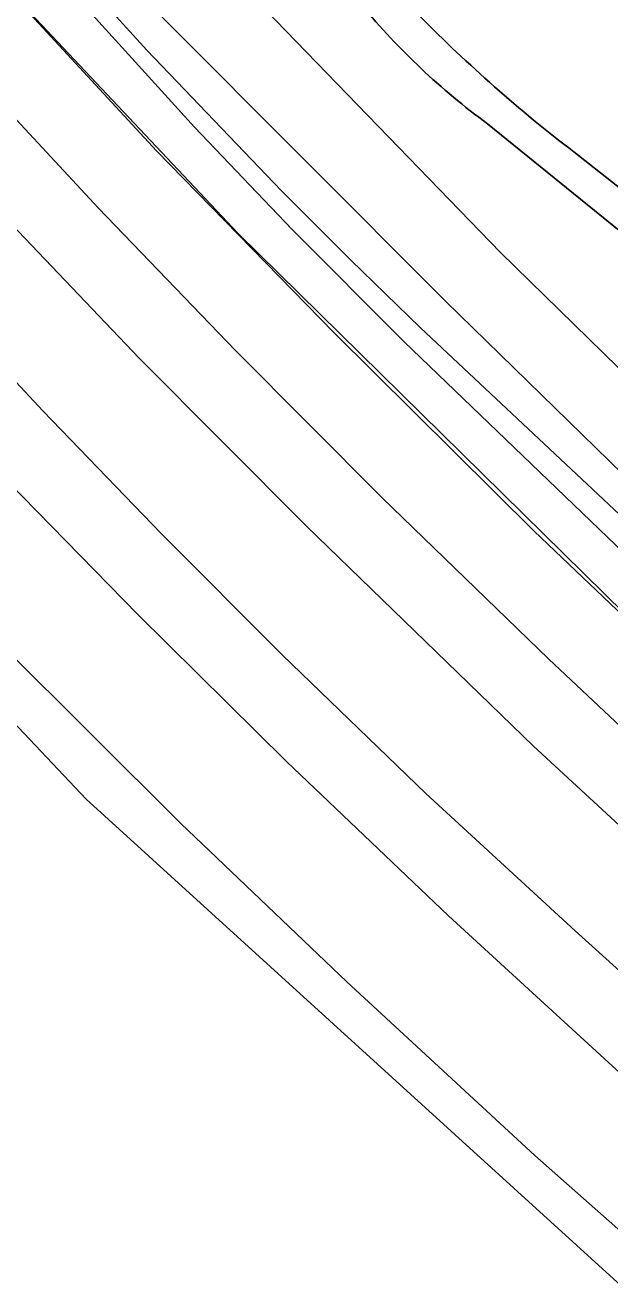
# Model space of a CAD drawing. Extents: x 160304 to 160955, y 383684 to 384161.
# Drawn here: x 160428.2 to 160461.4, y 383850.6 to 383922.3 of the extents above; entities that cross this region are included whole.
import ezdxf

# ---------------------------------------------------------------- set-up
doc = ezdxf.new("R2010")
doc.units = 0
for name, color, linetype in [('IMGEO_Geluidsscherm', 7, 'Continuous'), ('IMGEO_Greppel_droge_sloot', 7, 'Continuous'), ('IMGEO_Groenvoorziening', 7, 'Continuous'), ('IMGEO_Hek', 7, 'Continuous'), ('IMGEO_Spoor', 7, 'Continuous'), ('IMGEO_Spoorbaan_halfverhard', 7, 'Continuous'), ('IMGEO_Struiken', 7, 'Continuous'), ('IMGEO_Voetpad_halfverhard', 7, 'Continuous')]:
    doc.layers.add(name, color=color, linetype=linetype)

msp = doc.modelspace()

# ---------------------------------------------------------------- linework, layer by layer
at = {"layer": 'IMGEO_Geluidsscherm'}
msp.add_lwpolyline([(160532.965, 383835.794), (160524.208, 383842.242), (160516.48, 383848.218), (160504.342, 383854.008), (160502.065, 383855.121), (160500.987, 383855.648), (160499.54, 383856.355), (160497.873, 383856.993), (160493.866, 383860.313), (160489.763, 383863.615), (160481.88, 383870.53), (160475.118, 383876.626), (160468.512, 383882.748), (160457.11, 383893.602), (160445.741, 383904.876), (160435.689, 383915.177), (160424.587, 383927.186), (160411.48, 383942.031)], dxfattribs=at)
at = {"layer": 'IMGEO_Greppel_droge_sloot'}
for points in [[(160500, 383868.292), (160499.844, 383868.426), (160491.37, 383875.548), (160482.322, 383883.58), (160480.673, 383885.044), (160471.059, 383893.924), (160455.21, 383909.411), (160438.969, 383926.193), (160430.579, 383935.188), (160416.266, 383951.788), (160406.97, 383963.092), (160389.971, 383983.164), (160382.21, 383992.911), (160376.565, 384000), (160374.735, 384002.298), (160368.404, 384010.249), (160347.988, 384037.853)], [(160346.589, 384036.832), (160352.018, 384025.775), (160366.262, 384006.221), (160371.217, 384000), (160386.494, 383980.821), (160404.058, 383959.794), (160413.605, 383948.881), (160427.491, 383932.216), (160436.096, 383922.678), (160452.087, 383906.656), (160468.372, 383890.76), (160477.984, 383881.802), (160489.609, 383871.764), (160495.305, 383866.693)]]:
    msp.add_lwpolyline(points, dxfattribs=at)
at = {"layer": 'IMGEO_Groenvoorziening'}
for points in [[(160347.988, 384037.853), (160368.404, 384010.249), (160374.735, 384002.298), (160376.565, 384000), (160382.21, 383992.911), (160389.971, 383983.164), (160406.97, 383963.092), (160416.266, 383951.788), (160430.579, 383935.188), (160438.969, 383926.193), (160455.21, 383909.411), (160471.059, 383893.924), (160480.673, 383885.044), (160482.322, 383883.58), (160491.37, 383875.548), (160499.844, 383868.426), (160500, 383868.292)], [(160495.305, 383866.693), (160489.609, 383871.764), (160477.984, 383881.802), (160468.372, 383890.76), (160452.087, 383906.656), (160436.096, 383922.678), (160427.491, 383932.216), (160413.605, 383948.881), (160404.058, 383959.794), (160386.494, 383980.821), (160371.217, 384000), (160366.262, 384006.221), (160352.018, 384025.775), (160346.589, 384036.832)], [(160377.767, 383988.161), (160383.147, 383981.543), (160398.359, 383962.83), (160402.015, 383958.333), (160414.246, 383944.353), (160425.857, 383931.082), (160435.125, 383920.904), (160442.778, 383912.907), (160446.69, 383908.992), (160450.658, 383905.135), (160487.621, 383870.467), (160487.683, 383870.417), (160495.827, 383863.852), (160496.977, 383862.925), (160503.928, 383859.415), (160516.251, 383853.192), (160518.879, 383851.372), (160551.794, 383826.847)], [(160509.235, 383862.067), (160512.051, 383860.483), (160508.328, 383865.59), (160503.697, 383869.604), (160484.582, 383886.176), (160487.856, 383889.936), (160486.155, 383891.417), (160480.826, 383895.891), (160475.38, 383900.223), (160468.415, 383905.426), (160454.463, 383916.72)], [(160459.371, 383915.129), (160471.374, 383905.67)]]:
    msp.add_lwpolyline(points, dxfattribs=at)
for centre, radius, start, end in [((160478.558, 383949.381), 40.587, 219.71713, 233.58295), ((160509.045, 383980.307), 81.949, 224.54303, 232.68781)]:
    msp.add_arc(centre, radius, start, end, dxfattribs=at)
at = {"layer": 'IMGEO_Hek'}
msp.add_lwpolyline([(160496.977, 383862.925), (160487.621, 383870.467), (160450.658, 383905.135), (160446.69, 383908.992), (160442.778, 383912.907), (160435.125, 383920.904), (160425.857, 383931.082), (160402.015, 383958.333), (160377.767, 383988.161), (160365.932, 384005.469), (160340.965, 384039.679), (160336.678, 384040.252)], dxfattribs=at)
at = {"layer": 'IMGEO_Spoor'}
for points in [[(160407.879, 383939.037), (160412.772, 383933.434), (160421.355, 383923.822), (160432.367, 383911.949), (160440.171, 383903.844), (160448.479, 383895.515), (160457.946, 383886.32), (160465.476, 383879.257), (160473.403, 383872.052), (160481.865, 383864.548), (160491.76, 383856.1), (160500.557, 383848.849), (160509.771, 383841.474), (160518.437, 383834.798), (160526.266, 383829.08)], [(160404.629, 383936.33), (160416.357, 383923.045), (160425.901, 383912.637), (160434.699, 383903.418), (160444.2, 383893.87), (160457.082, 383881.382), (160470.277, 383869.213), (160483.767, 383857.381), (160492.923, 383849.682), (160502.211, 383842.13), (160511.616, 383834.74), (160521.142, 383827.506), (160530.795, 383820.427)], [(160400.081, 383932.541), (160412.113, 383918.993), (160419.319, 383911.061), (160429.232, 383900.418), (160435.963, 383893.441), (160442.81, 383886.578), (160450.966, 383878.708), (160459.436, 383870.916), (160467.982, 383863.204), (160476.618, 383855.61), (160485.369, 383848.153), (160494.245, 383840.83), (160503.234, 383833.653), (160512.33, 383826.622), (160526.191, 383816.341)], [(160396.756, 383929.772), (160406.897, 383918.205), (160415.974, 383908.259), (160425.574, 383898.107), (160434.648, 383888.848), (160443.066, 383880.511), (160452.251, 383871.764), (160462.902, 383861.998), (160473.401, 383852.688), (160484.821, 383843.031), (160496.61, 383833.411), (160505.998, 383826.088), (160515.565, 383818.969), (160525.175, 383811.932)], [(160391.638, 383925.508), (160403.617, 383911.859), (160411.496, 383903.265), (160419.802, 383894.417), (160426.94, 383887.086), (160437.065, 383877.006), (160446.493, 383868.018), (160457.155, 383858.158), (160469.99, 383846.816), (160482.881, 383835.972), (160493.543, 383827.355), (160502.419, 383820.414), (160513.399, 383812.071), (160524.916, 383803.706)]]:
    msp.add_lwpolyline(points, dxfattribs=at)
at = {"layer": 'IMGEO_Spoorbaan_halfverhard'}
msp.add_lwpolyline([(160516.388, 383848.334), (160502.116, 383855.226), (160502.065, 383855.121), (160501.995, 383854.976), (160500.915, 383855.501), (160500.987, 383855.648), (160501.038, 383855.753), (160497.211, 383857.668), (160493.631, 383860.725), (160465.728, 383885.504), (160440.311, 383910.485), (160428.842, 383922.673), (160415.608, 383937.42), (160411.6, 383942.137), (160409.775, 383940.617), (160407.879, 383939.037), (160404.629, 383936.33), (160400.081, 383932.541), (160396.756, 383929.772), (160391.638, 383925.508), (160389.483, 383923.713), (160392.82, 383919.531), (160431.686, 383878.379), (160476.689, 383837.454)], dxfattribs=at)
at = {"layer": 'IMGEO_Struiken'}
msp.add_lwpolyline([(160414.124, 383944.24), (160413.502, 383943.721), (160428.304, 383927.045), (160437.839, 383916.523), (160443.355, 383910.73), (160449.72, 383904.367), (160466.592, 383888.153), (160476.262, 383878.59), (160480.959, 383874.244), (160484.963, 383870.927), (160488.688, 383868.23), (160489.521, 383867.719), (160495.827, 383863.852), (160487.683, 383870.417), (160487.621, 383870.467), (160450.658, 383905.135), (160446.69, 383908.992), (160442.778, 383912.907), (160435.125, 383920.904), (160425.857, 383931.082), (160414.246, 383944.353)], close=True, dxfattribs=at)
msp.add_lwpolyline([(160428.842, 383922.673), (160440.311, 383910.485), (160465.728, 383885.504), (160493.631, 383860.725), (160497.211, 383857.668), (160501.038, 383855.753), (160502.645, 383859.041), (160502.724, 383859.203), (160502.865, 383859.49), (160503.753, 383859.056), (160503.928, 383859.415), (160496.977, 383862.925), (160495.827, 383863.852), (160489.521, 383867.719), (160488.688, 383868.23), (160484.963, 383870.927), (160480.959, 383874.244), (160476.262, 383878.59), (160466.592, 383888.153), (160449.72, 383904.367), (160443.355, 383910.73), (160437.839, 383916.523), (160428.304, 383927.045)], dxfattribs=at)
at = {"layer": 'IMGEO_Voetpad_halfverhard'}
for points in [[(160454.463, 383916.72), (160468.415, 383905.426), (160475.38, 383900.223), (160480.826, 383895.891), (160486.155, 383891.417), (160487.856, 383889.936), (160500, 383879.361), (160534.801, 383849.056)], [(160471.374, 383905.67), (160459.371, 383915.129)]]:
    msp.add_lwpolyline(points, dxfattribs=at)
for centre, radius, start, end in [((160478.558, 383949.381), 40.587, 219.71713, 233.58295), ((160509.045, 383980.307), 81.949, 224.54303, 232.68781)]:
    msp.add_arc(centre, radius, start, end, dxfattribs=at)

doc.saveas('drawing.dxf')
